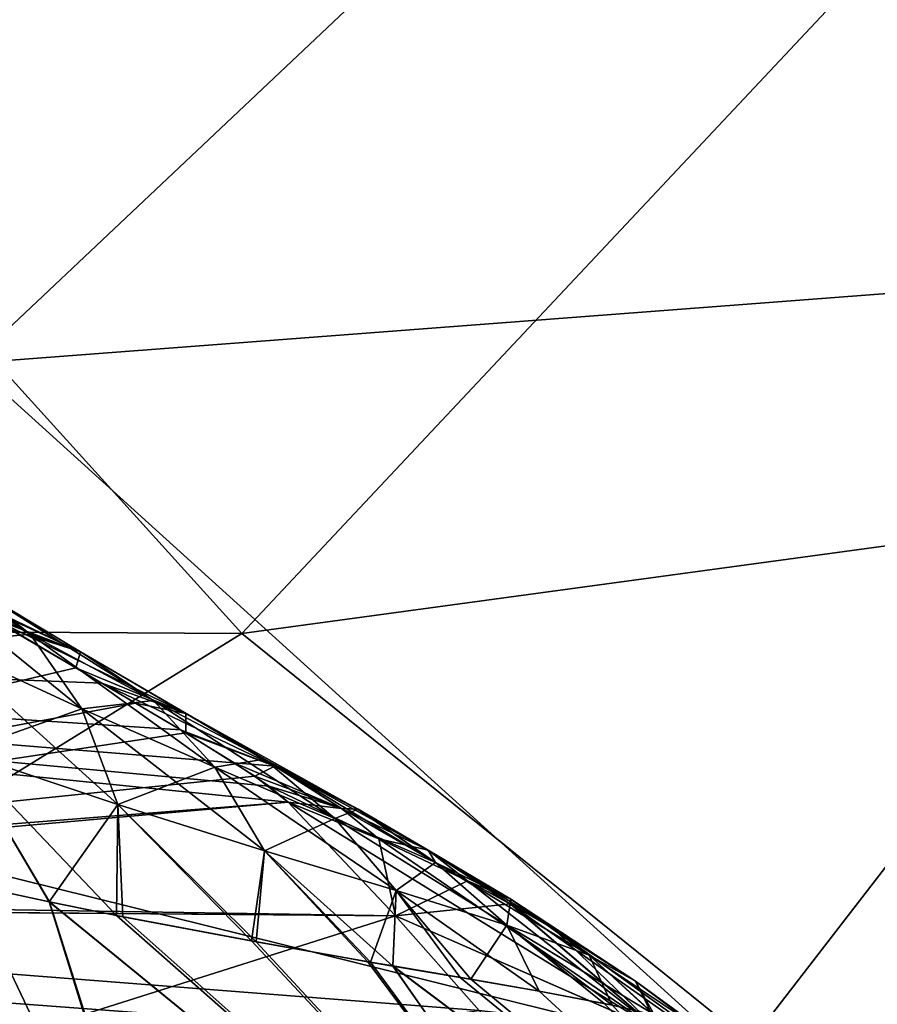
# Model space of a CAD drawing. Header units: metres. Extents: x -31 to 116, y -82 to 82.
# Tile 501 of 656: x -7.92 to -6.49, y -8.62 to -6.98. Entities that reach past the tile are written whole.
import ezdxf

# ---------------------------------------------------------------- set-up
doc = ezdxf.new("R2010")
doc.units = ezdxf.units.M
doc.layers.add('solid_80000000GA_10_1', color=7, linetype='CONTINUOUS')

msp = doc.modelspace()

# ---------------------------------------------------------------- linework, layer by layer
at = {"layer": 'solid_80000000GA_10_1'}
for points in [[(-4.237373, -5.249361, -63.516899), (-5.689669, -7.375425, -65), (-6.77339, -6.394561, -65)], [(-6.77339, -6.394561, -80.315002), (-7.998627, -7.551286, -82), (-9.081097, -6.207486, -82)], [(-6.77339, -6.394561, -80.315002), (-5.689669, -7.375425, -80.315002), (-7.998627, -7.551286, -82)], [(-5.689669, -7.375425, -65), (-5.689669, -7.375425, -80.315002), (-6.77339, -6.394561, -80.315002)], [(-6.77339, -6.394561, -65), (-5.689669, -7.375425, -65), (-6.77339, -6.394561, -80.315002)], [(-7.547945, -8.001782, 82), (-8.707303, -6.721757, 82), (-10.88724, -7.982312, 82)], [(-6.394561, -6.77339, 80.315002), (-8.707303, -6.721757, 82), (-7.547945, -8.001782, 82)], [(-6.394561, -6.77339, 80.315002), (-7.547945, -8.001782, 82), (-5.256242, -7.690328, 80.315002)], [(-5.689669, -7.375425, -80.315002), (-6.719516, -8.709035, -82), (-7.998627, -7.551286, -82)], [(-5.689669, -7.375425, -80.315002), (-5.274789, -9.652801, -82), (-6.719516, -8.709035, -82)], [(-7.998627, -7.551286, -82), (-6.719516, -8.709035, -82), (-11.14992, -7.611111, -82)], [(-6.719516, -8.709035, -82), (-10.550343, -8.422568, -82), (-11.14992, -7.611111, -82)], [(-5.256242, -7.690328, 80.315002), (-7.547945, -8.001782, 82), (-6.205023, -9.08275, 82)], [(-7.900863, -8.002907, -61.573303), (-8.011569, -7.915661, -61.234531), (-8.218662, -7.78646, -61.382248)], [(-8.11961, -7.879937, -61.765697), (-7.900863, -8.002907, -61.573303), (-8.218662, -7.78646, -61.382248)], [(-7.900923, -8.002841, 61.573086), (-8.11966, -7.879865, 61.76545), (-8.01167, -7.915604, 61.234241)], [(-8.051967, -8.018224, 62.142181), (-8.11966, -7.879865, 61.76545), (-7.900923, -8.002841, 61.573086)], [(-7.814863, -8.127339, -61.9076), (-7.900863, -8.002907, -61.573303), (-8.11961, -7.879937, -61.765697)], [(-8.051949, -8.018291, -62.142342), (-7.814863, -8.127339, -61.9076), (-8.11961, -7.879937, -61.765697)], [(-7.816764, -8.032457, -61.068542), (-7.965639, -7.975851, -60.786285), (-8.081021, -7.906252, -60.859917)], [(-8.011569, -7.915661, -61.234531), (-7.816764, -8.032457, -61.068542), (-8.081021, -7.906252, -60.859917)], [(-7.816873, -8.032402, 61.068295), (-8.01167, -7.915604, 61.234241), (-8.052703, -7.923465, 60.842739)], [(-7.816873, -8.032402, 61.068295), (-8.052703, -7.923465, 60.842739), (-7.935585, -7.993859, 60.764645)], [(-7.900923, -8.002841, 61.573086), (-8.01167, -7.915604, 61.234241), (-7.816873, -8.032402, 61.068295)], [(-7.695354, -8.113691, -61.359238), (-7.816764, -8.032457, -61.068542), (-8.011569, -7.915661, -61.234531)], [(-7.900863, -8.002907, -61.573303), (-7.695354, -8.113691, -61.359238), (-8.011569, -7.915661, -61.234531)], [(-7.965639, -7.975851, -60.786285), (-7.781264, -8.084911, -60.6413), (-10.506122, -7.977498, -51.292896)], [(-7.640914, -8.135542, -60.881493), (-7.781264, -8.084911, -60.6413), (-7.965639, -7.975851, -60.786285)], [(-7.816764, -8.032457, -61.068542), (-7.640914, -8.135542, -60.881493), (-7.965639, -7.975851, -60.786285)], [(-7.547945, -8.001782, 82), (-10.88724, -7.982312, 82), (-9.735477, -9.352529, 82)], [(-7.470769, -8.282874, -60.125164), (-9.445346, -8.438955, -51.239189), (-10.506122, -7.977498, -51.292896)], [(-7.502559, -8.256319, -60.24543), (-7.470769, -8.282874, -60.125164), (-10.506122, -7.977498, -51.292896)], [(-7.560488, -8.217352, -60.371185), (-7.502559, -8.256319, -60.24543), (-10.506122, -7.977498, -51.292896)], [(-7.650229, -8.162356, -60.502674), (-7.560488, -8.217352, -60.371185), (-10.506122, -7.977498, -51.292896)], [(-7.781264, -8.084911, -60.6413), (-7.650229, -8.162356, -60.502674), (-10.506122, -7.977498, -51.292896)], [(-9.445676, -8.438835, 51.239201), (-7.824813, -8.059361, 60.678997), (-7.935585, -7.993859, 60.764645)], [(-7.816873, -8.032402, 61.068295), (-7.935585, -7.993859, 60.764645), (-7.824813, -8.059361, 60.678997)], [(-6.205023, -9.08275, 82), (-7.547945, -8.001782, 82), (-9.735477, -9.352529, 82)], [(-7.814891, -8.12728, 61.907455), (-8.051967, -8.018224, 62.142181), (-7.900923, -8.002841, 61.573086)], [(-7.695424, -8.113631, 61.359051), (-7.900923, -8.002841, 61.573086), (-7.816873, -8.032402, 61.068295)], [(-7.814891, -8.12728, 61.907455), (-7.900923, -8.002841, 61.573086), (-7.695424, -8.113631, 61.359051)], [(-7.592736, -8.224639, -61.647335), (-7.695354, -8.113691, -61.359238), (-7.900863, -8.002907, -61.573303)], [(-7.814863, -8.127339, -61.9076), (-7.592736, -8.224639, -61.647335), (-7.900863, -8.002907, -61.573303)], [(-8.016921, -8.198935, 62.50518), (-8.051967, -8.018224, 62.142181), (-7.814891, -8.12728, 61.907455)], [(-8.051949, -8.018291, -62.142342), (-8.016921, -8.198976, -62.50526), (-7.754853, -8.287096, -62.232422)], [(-8.051949, -8.018291, -62.142342), (-7.754853, -8.287096, -62.232422), (-7.814863, -8.127339, -61.9076)], [(-7.64103, -8.135488, 60.881287), (-7.816873, -8.032402, 61.068295), (-7.824813, -8.059361, 60.678997)], [(-7.695424, -8.113631, 61.359051), (-7.816873, -8.032402, 61.068295), (-7.64103, -8.135488, 60.881287)], [(-7.51004, -8.211442, -61.120281), (-7.640914, -8.135542, -60.881493), (-7.816764, -8.032457, -61.068542)], [(-7.695354, -8.113691, -61.359238), (-7.51004, -8.211442, -61.120281), (-7.816764, -8.032457, -61.068542)], [(-9.445676, -8.438835, 51.239201), (-7.725203, -8.117973, 60.586514), (-7.824813, -8.059361, 60.678997)], [(-7.64103, -8.135488, 60.881287), (-7.824813, -8.059361, 60.678997), (-7.725203, -8.117973, 60.586514)], [(-7.492498, -8.223224, -60.671234), (-7.650229, -8.162356, -60.502674), (-7.781264, -8.084911, -60.6413)], [(-7.640914, -8.135542, -60.881493), (-7.492498, -8.223224, -60.671234), (-7.781264, -8.084911, -60.6413)], [(-9.445676, -8.438835, 51.239201), (-7.64119, -8.16774, 60.491547), (-7.725203, -8.117973, 60.586514)], [(-7.592773, -8.224586, 61.647209), (-7.814891, -8.12728, 61.907455), (-7.695424, -8.113631, 61.359051)], [(-7.64103, -8.135488, 60.881287), (-7.725203, -8.117973, 60.586514), (-7.64119, -8.16774, 60.491547)], [(-7.510118, -8.211387, 61.120125), (-7.695424, -8.113631, 61.359051), (-7.64103, -8.135488, 60.881287)], [(-7.592773, -8.224586, 61.647209), (-7.695424, -8.113631, 61.359051), (-7.510118, -8.211387, 61.120125)], [(-7.392903, -8.310098, -61.357876), (-7.51004, -8.211442, -61.120281), (-7.695354, -8.113691, -61.359238)], [(-7.592736, -8.224639, -61.647335), (-7.392903, -8.310098, -61.357876), (-7.695354, -8.113691, -61.359238)], [(-12.6, -8.140638, 67.580978), (0, -15.415252, 67.784035), (0, -15.415252, 81.302902)], [(-11.690118, -8.665959, 67.071724), (0, -15.415252, 67.784035), (-12.6, -8.140638, 67.580978)], [(-12.6, -8.140638, 81.453682), (-12.6, -8.140638, 67.580978), (0, -15.415252, 81.302902)], [(-1.261851, -14.686722, 81.548378), (-12.6, -8.140638, 81.453682), (0, -15.415252, 81.302902)], [(-1.261851, -14.686722, 81.548378), (-11.534207, -8.755975, 81.642868), (-12.6, -8.140638, 81.453682)], [(-1.262316, -14.686454, -81.548462), (-12.6, -8.140638, -81.453682), (-11.53445, -8.755835, -81.64283)], [(0, -15.415252, -67.784035), (-12.6, -8.140638, -81.453682), (0, -15.415252, -81.302902)], [(-1.262316, -14.686454, -81.548462), (0, -15.415252, -81.302902), (-12.6, -8.140638, -81.453682)], [(-12.6, -8.140638, -67.580978), (-12.6, -8.140638, -81.453682), (0, -15.415252, -67.784035)], [(-2.518871, -13.960981, -66.651321), (-12.6, -8.140638, -67.580978), (0, -15.415252, -67.784035)], [(-2.518871, -13.960981, -66.651321), (-11.708554, -8.655315, -67.081337), (-12.6, -8.140638, -67.580978)], [(-7.75486, -8.287059, 62.232353), (-8.016921, -8.198935, 62.50518), (-7.814891, -8.12728, 61.907455)], [(-7.75486, -8.287059, 62.232353), (-7.814891, -8.12728, 61.907455), (-7.592773, -8.224586, 61.647209)], [(-7.814863, -8.127339, -61.9076), (-7.754853, -8.287096, -62.232422), (-7.510113, -8.363996, -61.929447)], [(-7.814863, -8.127339, -61.9076), (-7.510113, -8.363996, -61.929447), (-7.592736, -8.224639, -61.647335)], [(-7.492619, -8.22317, 60.671078), (-7.64103, -8.135488, 60.881287), (-7.64119, -8.16774, 60.491547)], [(-7.510118, -8.211387, 61.120125), (-7.64103, -8.135488, 60.881287), (-7.492619, -8.22317, 60.671078)], [(-7.353779, -8.295057, -60.854042), (-7.492498, -8.223224, -60.671234), (-7.640914, -8.135542, -60.881493)], [(-7.51004, -8.211442, -61.120281), (-7.353779, -8.295057, -60.854042), (-7.640914, -8.135542, -60.881493)], [(-9.445676, -8.438835, 51.239201), (-7.526365, -8.239659, 60.304008), (-7.64119, -8.16774, 60.491547)], [(-7.492498, -8.223224, -60.671234), (-7.560488, -8.217352, -60.371185), (-7.650229, -8.162356, -60.502674)], [(-7.492619, -8.22317, 60.671078), (-7.64119, -8.16774, 60.491547), (-7.526365, -8.239659, 60.304008)], [(-8.016921, -8.198935, 62.50518), (-7.86919, -8.449199, 62.701164), (-8.058155, -8.407995, 62.887039)], [(-7.75486, -8.287059, 62.232353), (-7.86919, -8.449199, 62.701164), (-8.016921, -8.198935, 62.50518)], [(-8.016921, -8.198976, -62.50526), (-7.868803, -8.449285, -62.700771), (-7.756747, -8.472095, -62.580635)], [(-7.754853, -8.287096, -62.232422), (-8.016921, -8.198976, -62.50526), (-7.756747, -8.472095, -62.580635)], [(-8.016921, -8.198976, -62.50526), (-8.003662, -8.420228, -62.835358), (-7.868803, -8.449285, -62.700771)], [(-7.392949, -8.310051, 61.357773), (-7.592773, -8.224586, 61.647209), (-7.510118, -8.211387, 61.120125)], [(-7.381616, -8.293465, -60.437733), (-7.502559, -8.256319, -60.24543), (-7.560488, -8.217352, -60.371185)], [(-7.492498, -8.223224, -60.671234), (-7.381616, -8.293465, -60.437733), (-7.560488, -8.217352, -60.371185)], [(-7.381741, -8.29341, 60.437626), (-7.492619, -8.22317, 60.671078), (-7.526365, -8.239659, 60.304008)], [(-7.353864, -8.295007, 60.853924), (-7.510118, -8.211387, 61.120125), (-7.492619, -8.22317, 60.671078)], [(-7.392949, -8.310051, 61.357773), (-7.510118, -8.211387, 61.120125), (-7.353864, -8.295007, 60.853924)], [(-7.22471, -8.383566, -61.036598), (-7.353779, -8.295057, -60.854042), (-7.51004, -8.211442, -61.120281)], [(-7.392903, -8.310098, -61.357876), (-7.22471, -8.383566, -61.036598), (-7.51004, -8.211442, -61.120281)], [(-7.353864, -8.295007, 60.853924), (-7.492619, -8.22317, 60.671078), (-7.381741, -8.29341, 60.437626)], [(-7.237156, -8.363205, -60.560719), (-7.381616, -8.293465, -60.437733), (-7.492498, -8.223224, -60.671234)], [(-7.353779, -8.295057, -60.854042), (-7.237156, -8.363205, -60.560719), (-7.492498, -8.223224, -60.671234)], [(-9.445676, -8.438835, 51.239201), (-7.470768, -8.282874, 60.125168), (-7.526365, -8.239659, 60.304008)], [(-7.510126, -8.363964, 61.929382), (-7.75486, -8.287059, 62.232353), (-7.592773, -8.224586, 61.647209)], [(-7.510126, -8.363964, 61.929382), (-7.592773, -8.224586, 61.647209), (-7.392949, -8.310051, 61.357773)], [(-7.592736, -8.224639, -61.647335), (-7.510113, -8.363996, -61.929447), (-7.290541, -8.430632, -61.592171)], [(-7.592736, -8.224639, -61.647335), (-7.290541, -8.430632, -61.592171), (-7.392903, -8.310098, -61.357876)], [(-7.381741, -8.29341, 60.437626), (-7.526365, -8.239659, 60.304008), (-7.470768, -8.282874, 60.125168)], [(-8.645523, -8.256229, 63.367306), (-7.635741, -9.200466, 63.369762), (-9.005435, -8.617718, 63.964466)], [(-7.629836, -9.205364, -63.369762), (-8.648622, -8.25535, -63.369553), (-8.325306, -9.276432, -63.964466)], [(-7.629836, -9.205364, -63.369762), (-8.573672, -8.276911, -63.314964), (-8.648622, -8.25535, -63.369553)], [(-8.445889, -8.312215, 63.217964), (-7.635741, -9.200466, 63.369762), (-8.645523, -8.256229, 63.367306)], [(-7.319447, -8.343949, -60.184578), (-7.470769, -8.282874, -60.125164), (-7.502559, -8.256319, -60.24543)], [(-7.381616, -8.293465, -60.437733), (-7.319447, -8.343949, -60.184578), (-7.502559, -8.256319, -60.24543)], [(-9.445676, -8.438835, 51.239201), (-9.401006, -8.45485, 51.237667), (-7.470768, -8.282874, 60.125168)], [(-7.470769, -8.282874, -60.125164), (-7.291559, -8.472778, -58.918625), (-9.445346, -8.438955, -51.239189)], [(-9.401006, -8.45485, 51.237667), (-7.291377, -8.472854, 58.918495), (-7.470768, -8.282874, 60.125168)], [(-7.629836, -9.205364, -63.369762), (-8.275148, -8.356401, -63.07959), (-8.573672, -8.276911, -63.314964)], [(-7.75486, -8.287059, 62.232353), (-7.74636, -8.474146, 62.569065), (-7.86919, -8.449199, 62.701164)], [(-7.754853, -8.287096, -62.232422), (-7.756747, -8.472095, -62.580635), (-7.531572, -8.514465, -62.310474)], [(-7.75486, -8.287059, 62.232353), (-7.523978, -8.515847, 62.30061), (-7.74636, -8.474146, 62.569065)], [(-7.510126, -8.363964, 61.929382), (-7.523978, -8.515847, 62.30061), (-7.75486, -8.287059, 62.232353)], [(-7.510113, -8.363996, -61.929447), (-7.754853, -8.287096, -62.232422), (-7.531572, -8.514465, -62.310474)], [(-6.850094, -8.665927, -58.870155), (-7.291559, -8.472778, -58.918625), (-7.470769, -8.282874, -60.125164)], [(-6.850094, -8.665927, -58.870155), (-7.470769, -8.282874, -60.125164), (-7.319447, -8.343949, -60.184578)], [(-7.319299, -8.34399, 60.184635), (-7.470768, -8.282874, 60.125168), (-7.291377, -8.472854, 58.918495)], [(-7.381741, -8.29341, 60.437626), (-7.470768, -8.282874, 60.125168), (-7.319299, -8.34399, 60.184635)], [(-7.224762, -8.383525, 61.036522), (-7.392949, -8.310051, 61.357773), (-7.353864, -8.295007, 60.853924)], [(-7.237246, -8.363157, 60.560638), (-7.381741, -8.29341, 60.437626), (-7.319299, -8.34399, 60.184635)], [(-7.237246, -8.363157, 60.560638), (-7.353864, -8.295007, 60.853924), (-7.381741, -8.29341, 60.437626)], [(-7.171865, -8.414373, -60.245007), (-7.319447, -8.343949, -60.184578), (-7.381616, -8.293465, -60.437733)], [(-7.237156, -8.363205, -60.560719), (-7.171865, -8.414373, -60.245007), (-7.381616, -8.293465, -60.437733)], [(-7.224762, -8.383525, 61.036522), (-7.353864, -8.295007, 60.853924), (-7.237246, -8.363157, 60.560638)], [(-7.099342, -8.444843, -60.684013), (-7.237156, -8.363205, -60.560719), (-7.353779, -8.295057, -60.854042)], [(-7.22471, -8.383566, -61.036598), (-7.099342, -8.444843, -60.684013), (-7.353779, -8.295057, -60.854042)], [(-8.260845, -8.359971, 63.06752), (-7.635741, -9.200466, 63.369762), (-8.445889, -8.312215, 63.217964)], [(-7.290559, -8.430604, 61.592117), (-7.510126, -8.363964, 61.929382), (-7.392949, -8.310051, 61.357773)], [(-7.290559, -8.430604, 61.592117), (-7.392949, -8.310051, 61.357773), (-7.224762, -8.383525, 61.036522)], [(-7.392903, -8.310098, -61.357876), (-7.290541, -8.430632, -61.592171), (-7.10612, -8.488181, -61.217739)], [(-7.392903, -8.310098, -61.357876), (-7.10612, -8.488181, -61.217739), (-7.22471, -8.383566, -61.036598)], [(-6.850094, -8.665927, -58.870155), (-7.319447, -8.343949, -60.184578), (-7.171865, -8.414373, -60.245007)], [(-7.171738, -8.414383, 60.245049), (-7.319299, -8.34399, 60.184635), (-7.291377, -8.472854, 58.918495)], [(-7.237246, -8.363157, 60.560638), (-7.319299, -8.34399, 60.184635), (-7.171738, -8.414383, 60.245049)], [(-7.629836, -9.205364, -63.369762), (-8.003662, -8.420228, -62.835358), (-8.275148, -8.356401, -63.07959)], [(-8.260845, -8.359971, 63.06752), (-8.058155, -8.407995, 62.887039), (-7.635741, -9.200466, 63.369762)], [(-7.510113, -8.363996, -61.929447), (-7.531572, -8.514465, -62.310474), (-7.337802, -8.549012, -62.038853)], [(-7.510126, -8.363964, 61.929382), (-7.333107, -8.549821, 62.031651), (-7.523978, -8.515847, 62.30061)], [(-7.290559, -8.430604, 61.592117), (-7.333107, -8.549821, 62.031651), (-7.510126, -8.363964, 61.929382)], [(-7.510113, -8.363996, -61.929447), (-7.337802, -8.549012, -62.038853), (-7.296038, -8.556249, -61.973728)], [(-7.290541, -8.430632, -61.592171), (-7.510113, -8.363996, -61.929447), (-7.296038, -8.556249, -61.973728)], [(-7.099399, -8.444806, 60.68396), (-7.237246, -8.363157, 60.560638), (-7.171738, -8.414383, 60.245049)], [(-7.099399, -8.444806, 60.68396), (-7.224762, -8.383525, 61.036522), (-7.237246, -8.363157, 60.560638)], [(-7.099885, -8.452905, -60.275455), (-7.171865, -8.414373, -60.245007), (-7.237156, -8.363205, -60.560719)], [(-7.028766, -8.493855, -60.306206), (-7.099885, -8.452905, -60.275455), (-7.237156, -8.363205, -60.560719)], [(-7.099342, -8.444843, -60.684013), (-7.028766, -8.493855, -60.306206), (-7.237156, -8.363205, -60.560719)], [(-7.106143, -8.488157, 61.217697), (-7.290559, -8.430604, 61.592117), (-7.224762, -8.383525, 61.036522)], [(-7.106143, -8.488157, 61.217697), (-7.224762, -8.383525, 61.036522), (-7.099399, -8.444806, 60.68396)], [(-7.22471, -8.383566, -61.036598), (-7.10612, -8.488181, -61.217739), (-6.968801, -8.538008, -60.807056)], [(-7.22471, -8.383566, -61.036598), (-6.968801, -8.538008, -60.807056), (-7.099342, -8.444843, -60.684013)], [(-8.058155, -8.407995, 62.887039), (-7.86919, -8.449199, 62.701164), (-7.635741, -9.200466, 63.369762)], [(-7.629836, -9.205364, -63.369762), (-7.868803, -8.449285, -62.700771), (-8.003662, -8.420228, -62.835358)], [(-7.099849, -8.452863, 60.275455), (-7.171738, -8.414383, 60.245049), (-7.291377, -8.472854, 58.918495)], [(-6.850094, -8.665927, -58.870155), (-7.171865, -8.414373, -60.245007), (-7.099885, -8.452905, -60.275455)], [(-7.099399, -8.444806, 60.68396), (-7.171738, -8.414383, 60.245049), (-7.099849, -8.452863, 60.275455)], [(-6.719516, -8.709035, -82), (-9.891911, -9.18692, -82), (-10.550343, -8.422568, -82)], [(-7.290559, -8.430604, 61.592117), (-7.296254, -8.556215, 61.974083), (-7.333107, -8.549821, 62.031651)], [(-7.290559, -8.430604, 61.592117), (-7.16616, -8.578172, 61.749733), (-7.296254, -8.556215, 61.974083)], [(-7.290541, -8.430632, -61.592171), (-7.296038, -8.556249, -61.973728), (-7.183625, -8.575223, -61.781967)], [(-7.106143, -8.488157, 61.217697), (-7.16616, -8.578172, 61.749733), (-7.290559, -8.430604, 61.592117)], [(-7.290541, -8.430632, -61.592171), (-7.183625, -8.575223, -61.781967), (-7.05216, -8.598008, -61.518654)], [(-7.10612, -8.488181, -61.217739), (-7.290541, -8.430632, -61.592171), (-7.05216, -8.598008, -61.518654)], [(-7.291559, -8.472778, -58.918625), (-9.398897, -8.4556, -51.237598), (-9.445346, -8.438955, -51.239189)], [(-7.86919, -8.449199, 62.701164), (-6.708972, -9.396405, 62.700283), (-7.635741, -9.200466, 63.369762)], [(-7.74636, -8.474146, 62.569065), (-6.708972, -9.396405, 62.700283), (-7.86919, -8.449199, 62.701164)], [(-6.705384, -9.398966, -62.700283), (-7.756747, -8.472095, -62.580635), (-7.868803, -8.449285, -62.700771)], [(-7.629836, -9.205364, -63.369762), (-6.705384, -9.398966, -62.700283), (-7.868803, -8.449285, -62.700771)], [(-6.850085, -8.665932, 58.870167), (-7.099849, -8.452863, 60.275455), (-7.291377, -8.472854, 58.918495)], [(-6.968828, -8.537987, 60.80703), (-7.106143, -8.488157, 61.217697), (-7.099399, -8.444806, 60.68396)], [(-6.497733, -8.875779, -59.185165), (-7.099885, -8.452905, -60.275455), (-7.028766, -8.493855, -60.306206)], [(-6.850094, -8.665927, -58.870155), (-7.099885, -8.452905, -60.275455), (-6.497733, -8.875779, -59.185165)], [(-7.099399, -8.444806, 60.68396), (-7.099849, -8.452863, 60.275455), (-7.028991, -8.493664, 60.306095)], [(-7.028991, -8.493664, 60.306095), (-7.099849, -8.452863, 60.275455), (-6.850085, -8.665932, 58.870167)], [(-6.968828, -8.537987, 60.80703), (-7.099399, -8.444806, 60.68396), (-7.028991, -8.493664, 60.306095)], [(-7.099342, -8.444843, -60.684013), (-6.968801, -8.538008, -60.807056), (-6.891333, -8.581738, -60.367664)], [(-7.099342, -8.444843, -60.684013), (-6.891333, -8.581738, -60.367664), (-7.028766, -8.493855, -60.306206)], [(-9.401006, -8.45485, 51.237667), (-8.259063, -8.778744, 51.244053), (-7.291377, -8.472854, 58.918495)], [(-7.056182, -8.756388, -56.106041), (-8.259063, -8.778744, -51.244053), (-9.398897, -8.4556, -51.237598)], [(-7.152355, -8.63015, -57.577374), (-7.056182, -8.756388, -56.106041), (-9.398897, -8.4556, -51.237598)], [(-7.291559, -8.472778, -58.918625), (-7.152355, -8.63015, -57.577374), (-9.398897, -8.4556, -51.237598)], [(-8.259063, -8.778744, 51.244053), (-7.152274, -8.630196, 57.577072), (-7.291377, -8.472854, 58.918495)], [(-6.705384, -9.398966, -62.700283), (-7.531572, -8.514465, -62.310474), (-7.756747, -8.472095, -62.580635)], [(-7.523978, -8.515847, 62.30061), (-6.708972, -9.396405, 62.700283), (-7.74636, -8.474146, 62.569065)], [(-6.850094, -8.665927, -58.870155), (-7.152355, -8.63015, -57.577374), (-7.291559, -8.472778, -58.918625)], [(-6.850085, -8.665932, 58.870167), (-7.291377, -8.472854, 58.918495), (-7.152274, -8.630196, 57.577072)], [(-7.106143, -8.488157, 61.217697), (-7.051939, -8.598053, 61.518177), (-7.16616, -8.578172, 61.749733)], [(-7.106143, -8.488157, 61.217697), (-6.930647, -8.62144, 61.212536), (-7.051939, -8.598053, 61.518177)], [(-6.968828, -8.537987, 60.80703), (-6.930647, -8.62144, 61.212536), (-7.106143, -8.488157, 61.217697)], [(-7.10612, -8.488181, -61.217739), (-6.930183, -8.621542, -61.211205), (-6.858717, -8.638274, -60.976192)], [(-6.968801, -8.538008, -60.807056), (-7.10612, -8.488181, -61.217739), (-6.858717, -8.638274, -60.976192)], [(-7.10612, -8.488181, -61.217739), (-6.943628, -8.618733, -61.249638), (-6.930183, -8.621542, -61.211205)], [(-7.10612, -8.488181, -61.217739), (-7.05216, -8.598008, -61.518654), (-6.943628, -8.618733, -61.249638)], [(-6.891583, -8.581541, 60.367542), (-7.028991, -8.493664, 60.306095), (-6.850085, -8.665932, 58.870167)], [(-6.968828, -8.537987, 60.80703), (-7.028991, -8.493664, 60.306095), (-6.891583, -8.581541, 60.367542)], [(-6.497733, -8.875779, -59.185165), (-7.028766, -8.493855, -60.306206), (-6.891333, -8.581738, -60.367664)], [(-6.705384, -9.398966, -62.700283), (-7.337802, -8.549012, -62.038853), (-7.531572, -8.514465, -62.310474)], [(-7.523978, -8.515847, 62.30061), (-7.333107, -8.549821, 62.031651), (-6.708972, -9.396405, 62.700283)], [(-6.705384, -9.398966, -62.700283), (-7.296038, -8.556249, -61.973728), (-7.337802, -8.549012, -62.038853)], [(-7.333107, -8.549821, 62.031651), (-7.296254, -8.556215, 61.974083), (-6.708972, -9.396405, 62.700283)], [(-6.968828, -8.537987, 60.80703), (-6.859594, -8.638056, 60.979588), (-6.930647, -8.62144, 61.212536)], [(-6.968828, -8.537987, 60.80703), (-6.891583, -8.581541, 60.367542), (-6.859594, -8.638056, 60.979588)], [(-6.968801, -8.538008, -60.807056), (-6.858717, -8.638274, -60.976192), (-6.76052, -8.677291, -60.428932)], [(-6.891333, -8.581738, -60.367664), (-6.968801, -8.538008, -60.807056), (-6.76052, -8.677291, -60.428932)], [(-7.296254, -8.556215, 61.974083), (-6.195758, -9.38412, 61.974766), (-6.708972, -9.396405, 62.700283)], [(-7.16616, -8.578172, 61.749733), (-6.195758, -9.38412, 61.974766), (-7.296254, -8.556215, 61.974083)], [(-6.19463, -9.384865, -61.974766), (-7.183625, -8.575223, -61.781967), (-7.296038, -8.556249, -61.973728)], [(-6.705384, -9.398966, -62.700283), (-6.19463, -9.384865, -61.974766), (-7.296038, -8.556249, -61.973728)], [(-6.19463, -9.384865, -61.974766), (-7.05216, -8.598008, -61.518654), (-7.183625, -8.575223, -61.781967)], [(-7.051939, -8.598053, 61.518177), (-6.195758, -9.38412, 61.974766), (-7.16616, -8.578172, 61.749733)], [(-6.891583, -8.581541, 60.367542), (-6.76052, -8.677291, 60.428932), (-6.859594, -8.638056, 60.979588)], [(-6.891583, -8.581541, 60.367542), (-6.850085, -8.665932, 58.870167), (-6.76052, -8.677291, 60.428932)], [(-6.497733, -8.875779, -59.185165), (-6.891333, -8.581738, -60.367664), (-6.76052, -8.677291, -60.428932)], [(-6.19463, -9.384865, -61.974766), (-6.943628, -8.618733, -61.249638), (-7.05216, -8.598008, -61.518654)], [(-7.051939, -8.598053, 61.518177), (-6.930647, -8.62144, 61.212536), (-6.195758, -9.38412, 61.974766)], [(-7.635741, -9.200466, 63.369762), (-8.325307, -9.276431, 63.964466), (-9.005435, -8.617718, 63.964466)], [(-6.19463, -9.384865, -61.974766), (-6.930183, -8.621542, -61.211205), (-6.943628, -8.618733, -61.249638)]]:
    msp.add_3dface(points, dxfattribs=at)

doc.saveas('drawing.dxf')
